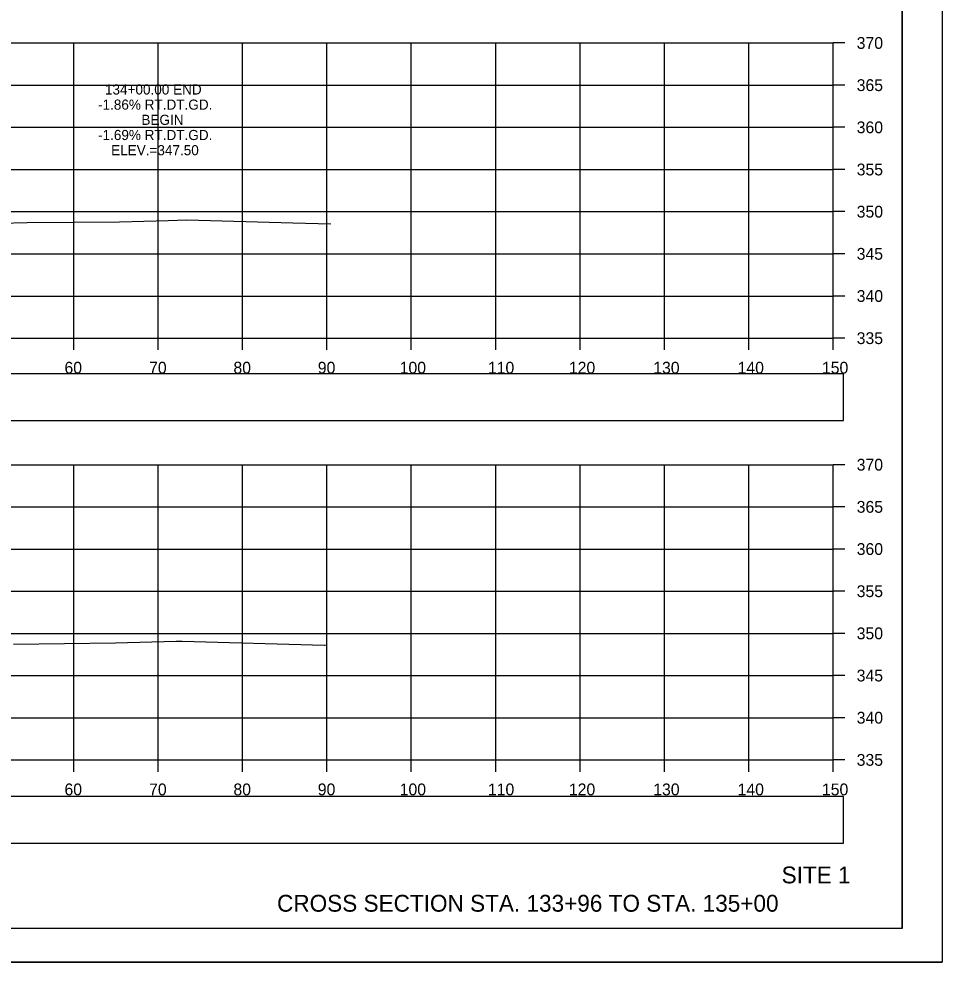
# Model space of a CAD drawing. Extents: x 1376273 to 1384221, y 378927 to 384592.
# Drawn here: x 1377111.2 to 1377220.7, y 381605.2 to 381717 of the extents above; entities that cross this region are included whole.
import ezdxf

# ---------------------------------------------------------------- set-up
doc = ezdxf.new("R2010")
doc.units = 0
for name, color, linetype in [('R_Axis', 7, 'Continuous'), ('R_Axis Annot', 7, 'Continuous'), ('R_Border', 7, 'Continuous'), ('R_Draft', 7, 'Continuous'), ('R_Exist Surface', 7, 'Continuous'), ('R_Grid', 7, 'Continuous'), ('R_No Plot', 7, 'Continuous'), ('R_Xsect Elev', 7, 'Continuous')]:
    doc.layers.add(name, color=color, linetype=linetype)

msp = doc.modelspace()

# ---------------------------------------------------------------- linework, layer by layer
at = {"layer": 'R_Axis'}
for p, q in [((1377207.77, 381679.18), (1377207.77, 381714.18)), ((1377209.17, 381714.18), (1377207.77, 381714.18)), ((1377209.17, 381709.18), (1377207.77, 381709.18)), ((1377209.17, 381704.18), (1377207.77, 381704.18)), ((1377209.17, 381699.18), (1377207.77, 381699.18)), ((1377209.17, 381694.18), (1377207.77, 381694.18)), ((1377209.17, 381689.18), (1377207.77, 381689.18)), ((1377209.17, 381684.18), (1377207.77, 381684.18)), ((1376907.77, 381679.18), (1377207.77, 381679.18)), ((1377117.77, 381677.78), (1377117.77, 381679.18)), ((1377127.77, 381677.78), (1377127.77, 381679.18)), ((1377137.77, 381677.78), (1377137.77, 381679.18)), ((1377147.77, 381677.78), (1377147.77, 381679.18)), ((1377157.77, 381677.78), (1377157.77, 381679.18)), ((1377167.77, 381677.78), (1377167.77, 381679.18)), ((1377177.77, 381677.78), (1377177.77, 381679.18)), ((1377187.77, 381677.78), (1377187.77, 381679.18)), ((1377197.77, 381677.78), (1377197.77, 381679.18)), ((1377207.77, 381677.78), (1377207.77, 381679.18)), ((1377209.17, 381679.18), (1377207.77, 381679.18)), ((1377207.77, 381629.18), (1377207.77, 381664.18)), ((1377209.17, 381664.18), (1377207.77, 381664.18)), ((1377209.17, 381659.18), (1377207.77, 381659.18)), ((1377209.17, 381654.18), (1377207.77, 381654.18)), ((1377209.17, 381649.18), (1377207.77, 381649.18)), ((1377209.17, 381644.18), (1377207.77, 381644.18)), ((1377209.17, 381639.18), (1377207.77, 381639.18)), ((1377209.17, 381634.18), (1377207.77, 381634.18)), ((1376907.77, 381629.18), (1377207.77, 381629.18)), ((1377117.77, 381627.78), (1377117.77, 381629.18)), ((1377127.77, 381627.78), (1377127.77, 381629.18)), ((1377137.77, 381627.78), (1377137.77, 381629.18)), ((1377147.77, 381627.78), (1377147.77, 381629.18)), ((1377157.77, 381627.78), (1377157.77, 381629.18)), ((1377167.77, 381627.78), (1377167.77, 381629.18)), ((1377177.77, 381627.78), (1377177.77, 381629.18)), ((1377187.77, 381627.78), (1377187.77, 381629.18)), ((1377197.77, 381627.78), (1377197.77, 381629.18)), ((1377207.77, 381627.78), (1377207.77, 381629.18)), ((1377209.17, 381629.18), (1377207.77, 381629.18))]:
    msp.add_line(p, q, dxfattribs=at)
at = {"layer": 'R_Axis Annot'}
for points in [[(1376907.2, 381669.43), (1377209.01, 381669.43), (1377209.01, 381674.95), (1376907.2, 381674.95)], [(1376907.2, 381619.3), (1377209.01, 381619.3), (1377209.01, 381624.82), (1376907.2, 381624.82)]]:
    msp.add_lwpolyline(points, close=True, dxfattribs=at)
at = {"layer": 'R_Border'}
for q in [(1377215.95, 381814.64), (1376899.77, 381609.18)]:
    msp.add_line((1377215.95, 381609.18), q, dxfattribs=at)
at = {"layer": 'R_Exist Surface'}
for points in [[(1377109, 381692.83), (1377112.23, 381692.88), (1377123.16, 381692.98), (1377128.94, 381693.14), (1377131.17, 381693.21), (1377143.71, 381692.86), (1377148.23, 381692.73)], [(1377110.6, 381642.92), (1377122.68, 381643.04), (1377129.9, 381643.24), (1377130.62, 381643.26), (1377147.47, 381642.78), (1377147.61, 381642.78)]]:
    msp.add_lwpolyline(points, dxfattribs=at)
at = {"layer": 'R_Grid'}
for p, q in [((1376907.77, 381714.18), (1377207.77, 381714.18)), ((1376907.77, 381714.18), (1377207.77, 381714.18)), ((1377117.77, 381679.18), (1377117.77, 381714.18)), ((1377117.77, 381679.18), (1377117.77, 381714.18)), ((1377127.77, 381679.18), (1377127.77, 381714.18)), ((1377127.77, 381679.18), (1377127.77, 381714.18)), ((1377137.77, 381679.18), (1377137.77, 381714.18)), ((1377137.77, 381679.18), (1377137.77, 381714.18)), ((1377147.77, 381679.18), (1377147.77, 381714.18)), ((1377147.77, 381679.18), (1377147.77, 381714.18)), ((1377157.77, 381679.18), (1377157.77, 381714.18)), ((1377157.77, 381679.18), (1377157.77, 381714.18)), ((1377167.77, 381679.18), (1377167.77, 381714.18)), ((1377167.77, 381679.18), (1377167.77, 381714.18)), ((1377177.77, 381679.18), (1377177.77, 381714.18)), ((1377177.77, 381679.18), (1377177.77, 381714.18)), ((1377187.77, 381679.18), (1377187.77, 381714.18)), ((1377187.77, 381679.18), (1377187.77, 381714.18)), ((1377197.77, 381679.18), (1377197.77, 381714.18)), ((1377197.77, 381679.18), (1377197.77, 381714.18)), ((1377207.77, 381679.18), (1377207.77, 381714.18)), ((1377207.77, 381679.18), (1377207.77, 381714.18)), ((1376907.77, 381709.18), (1377207.77, 381709.18)), ((1376907.77, 381709.18), (1377207.77, 381709.18)), ((1376907.77, 381704.18), (1377207.77, 381704.18)), ((1376907.77, 381704.18), (1377207.77, 381704.18)), ((1376907.77, 381699.18), (1377207.77, 381699.18)), ((1376907.77, 381699.18), (1377207.77, 381699.18)), ((1376907.77, 381694.18), (1377207.77, 381694.18)), ((1376907.77, 381694.18), (1377207.77, 381694.18)), ((1376907.77, 381689.18), (1377207.77, 381689.18)), ((1376907.77, 381689.18), (1377207.77, 381689.18)), ((1376907.77, 381684.18), (1377207.77, 381684.18)), ((1376907.77, 381684.18), (1377207.77, 381684.18)), ((1376907.77, 381679.18), (1377207.77, 381679.18)), ((1376907.77, 381679.18), (1377207.77, 381679.18)), ((1376907.77, 381664.18), (1377207.77, 381664.18)), ((1376907.77, 381664.18), (1377207.77, 381664.18)), ((1377117.77, 381629.18), (1377117.77, 381664.18)), ((1377117.77, 381629.18), (1377117.77, 381664.18)), ((1377127.77, 381629.18), (1377127.77, 381664.18)), ((1377127.77, 381629.18), (1377127.77, 381664.18)), ((1377137.77, 381629.18), (1377137.77, 381664.18)), ((1377137.77, 381629.18), (1377137.77, 381664.18)), ((1377147.77, 381629.18), (1377147.77, 381664.18)), ((1377147.77, 381629.18), (1377147.77, 381664.18)), ((1377157.77, 381629.18), (1377157.77, 381664.18)), ((1377157.77, 381629.18), (1377157.77, 381664.18)), ((1377167.77, 381629.18), (1377167.77, 381664.18)), ((1377167.77, 381629.18), (1377167.77, 381664.18)), ((1377177.77, 381629.18), (1377177.77, 381664.18)), ((1377177.77, 381629.18), (1377177.77, 381664.18)), ((1377187.77, 381629.18), (1377187.77, 381664.18)), ((1377187.77, 381629.18), (1377187.77, 381664.18)), ((1377197.77, 381629.18), (1377197.77, 381664.18)), ((1377197.77, 381629.18), (1377197.77, 381664.18)), ((1377207.77, 381629.18), (1377207.77, 381664.18)), ((1377207.77, 381629.18), (1377207.77, 381664.18)), ((1376907.77, 381659.18), (1377207.77, 381659.18)), ((1376907.77, 381659.18), (1377207.77, 381659.18)), ((1376907.77, 381654.18), (1377207.77, 381654.18)), ((1376907.77, 381654.18), (1377207.77, 381654.18)), ((1376907.77, 381649.18), (1377207.77, 381649.18)), ((1376907.77, 381649.18), (1377207.77, 381649.18)), ((1376907.77, 381644.18), (1377207.77, 381644.18)), ((1376907.77, 381644.18), (1377207.77, 381644.18)), ((1376907.77, 381639.18), (1377207.77, 381639.18)), ((1376907.77, 381639.18), (1377207.77, 381639.18)), ((1376907.77, 381634.18), (1377207.77, 381634.18)), ((1376907.77, 381634.18), (1377207.77, 381634.18)), ((1376907.77, 381629.18), (1377207.77, 381629.18)), ((1376907.77, 381629.18), (1377207.77, 381629.18))]:
    msp.add_line(p, q, dxfattribs=at)
at = {"layer": 'R_No Plot'}
msp.add_line((1376887.37, 381605.21), (1377220.7, 381605.21), dxfattribs=at)
for points in [[(1376887.36, 381818.54), (1377220.7, 381818.54), (1377220.7, 381605.2), (1376887.36, 381605.2)], [(1377133.69, 381814.64), (1377133.69, 381804.76), (1377169.42, 381804.76), (1377169.42, 381801.84), (1377192.62, 381801.84), (1377192.62, 381777.51), (1377215.95, 381777.51), (1377215.95, 381609.18), (1376899.77, 381609.18), (1376899.77, 381814.64)]]:
    msp.add_lwpolyline(points, close=True, dxfattribs=at)

# ---------------------------------------------------------------- texts
at = {"layer": 'R_Axis Annot'}
for s, p in [('370', (1377210.57, 381713.48)), ('365', (1377210.57, 381708.48)), ('360', (1377210.57, 381703.48)), ('355', (1377210.57, 381698.48)), ('350', (1377210.57, 381693.48)), ('345', (1377210.57, 381688.48)), ('340', (1377210.57, 381683.48)), ('335', (1377210.57, 381678.48)), ('60', (1377116.65, 381674.98)), ('70', (1377126.68, 381674.98)), ('80', (1377136.68, 381674.98)), ('90', (1377146.68, 381674.98)), ('100', (1377156.39, 381674.98)), ('110', (1377166.85, 381674.98)), ('120', (1377176.45, 381674.98)), ('130', (1377186.45, 381674.98)), ('140', (1377196.45, 381674.98)), ('150', (1377206.45, 381674.98)), ('370', (1377210.57, 381663.48)), ('365', (1377210.57, 381658.48)), ('360', (1377210.57, 381653.48)), ('355', (1377210.57, 381648.48)), ('350', (1377210.57, 381643.48)), ('345', (1377210.57, 381638.48)), ('340', (1377210.57, 381633.48)), ('335', (1377210.57, 381628.48)), ('60', (1377116.65, 381624.98)), ('70', (1377126.68, 381624.98)), ('80', (1377136.68, 381624.98)), ('90', (1377146.68, 381624.98)), ('100', (1377156.39, 381624.98)), ('110', (1377166.85, 381624.98)), ('120', (1377176.45, 381624.98)), ('130', (1377186.45, 381624.98)), ('140', (1377196.45, 381624.98)), ('150', (1377206.45, 381624.98))]:
    msp.add_text(s, height=1.4, dxfattribs=at).set_placement(p)
at = {"layer": 'R_Draft'}
for s, p in [('SITE 1', (1377201.67, 381614.54)), ('CROSS SECTION STA. 133+96 TO STA. 135+00', (1377141.85, 381611.18))]:
    msp.add_text(s, height=2, dxfattribs=at).set_placement(p)
at = {"layer": 'R_Xsect Elev'}
for s, p in [('134+00.00 END', (1377121.45, 381708.07)), ('-1.86% RT.DT.GD.', (1377120.63, 381706.27)), ('BEGIN', (1377125.77, 381704.47)), ('-1.69% RT.DT.GD.', (1377120.63, 381702.67)), ('ELEV.=347.50', (1377122.18, 381700.87))]:
    msp.add_text(s, height=1.2, rotation=360, dxfattribs=at).set_placement(p)

doc.saveas('drawing.dxf')
